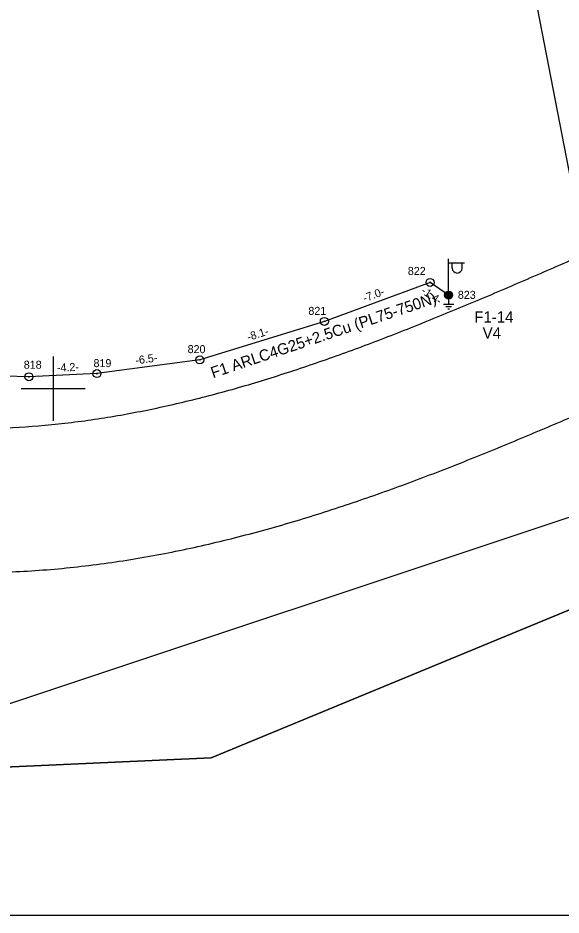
# Model space of a CAD drawing. Extents: x 528816 to 533196, y 6574767 to 6575847.
# Drawn here: x 531747.8 to 531781.7, y 6574767.1 to 6574823.2 of the extents above; entities that cross this region are included whole.
import ezdxf

# ---------------------------------------------------------------- set-up
doc = ezdxf.new("R2010")
doc.units = 0
for name, color, linetype in [('JOONSIDE', 7, 'Continuous'), ('KOORDPUNKT', 7, 'Continuous'), ('MOOTPIIR', 7, 'Continuous'), ('MPKAABEL', 7, 'Continuous'), ('PIIR', 7, 'Continuous'), ('POST', 7, 'Continuous'), ('TEE', 7, 'Continuous'), ('VORK', 7, 'Continuous'), ('VORMISTUS', 7, 'Continuous')]:
    doc.layers.add(name, color=color, linetype=linetype)

msp = doc.modelspace()

# ---------------------------------------------------------------- linework, layer by layer
at = {"layer": 'KOORDPUNKT'}
for centre, radius in [((531773.556, 6574806.638), 0.25), ((531773.556, 6574806.638), 0.025), ((531773.556, 6574806.638), 0.0221), ((531773.556, 6574806.638), 0.0191), ((531773.556, 6574806.638), 0.0161), ((531773.556, 6574806.638), 0.0132), ((531773.556, 6574806.638), 0.0102), ((531773.556, 6574806.638), 0.00726), ((531773.556, 6574806.638), 0.0043), ((531774.713, 6574805.847), 0.25), ((531774.713, 6574805.847), 0.025), ((531774.713, 6574805.847), 0.0221), ((531774.713, 6574805.847), 0.0191), ((531774.713, 6574805.847), 0.0161), ((531774.713, 6574805.847), 0.0132), ((531774.713, 6574805.847), 0.0102), ((531774.713, 6574805.847), 0.00726), ((531774.713, 6574805.847), 0.0043), ((531766.948, 6574804.202), 0.25), ((531766.948, 6574804.202), 0.025), ((531766.948, 6574804.202), 0.0221), ((531766.948, 6574804.202), 0.0191), ((531766.948, 6574804.202), 0.0161), ((531766.948, 6574804.202), 0.0132), ((531766.948, 6574804.202), 0.0102), ((531766.948, 6574804.202), 0.00726), ((531766.948, 6574804.202), 0.0043), ((531759.166, 6574801.797), 0.25), ((531759.166, 6574801.797), 0.025), ((531759.166, 6574801.797), 0.0221), ((531759.166, 6574801.797), 0.0191), ((531759.166, 6574801.797), 0.0161), ((531759.166, 6574801.797), 0.0132), ((531759.166, 6574801.797), 0.0102), ((531759.166, 6574801.797), 0.00726), ((531759.166, 6574801.797), 0.0043), ((531748.492, 6574800.739), 0.25), ((531752.737, 6574800.938), 0.25), ((531752.737, 6574800.938), 0.025), ((531752.737, 6574800.938), 0.0221), ((531752.737, 6574800.938), 0.0191), ((531752.737, 6574800.938), 0.0161), ((531752.737, 6574800.938), 0.0132), ((531752.737, 6574800.938), 0.0102), ((531752.737, 6574800.938), 0.00726), ((531752.737, 6574800.938), 0.0043), ((531748.492, 6574800.739), 0.025), ((531748.492, 6574800.739), 0.0221), ((531748.492, 6574800.739), 0.0191), ((531748.492, 6574800.739), 0.0161), ((531748.492, 6574800.739), 0.0132), ((531748.492, 6574800.739), 0.0102), ((531748.492, 6574800.739), 0.00726), ((531748.492, 6574800.739), 0.0043)]:
    msp.add_circle(centre, radius, dxfattribs=at)
at = {"layer": 'MOOTPIIR'}
msp.add_lwpolyline([(532326.975, 6575157.507), (532011.424, 6575047.308), (531974.249, 6575056.159), (531949.023, 6575045.98), (531934.418, 6575025.179), (531948.58, 6574987.561), (531930.435, 6574980.038), (531915.387, 6575014.558), (531872.016, 6575000.396), (531879.539, 6574971.629), (531794.124, 6574938.436), (531760.931, 6574923.389), (531786.158, 6574793.274), (531744.999, 6574779.555), (531692.776, 6574778.227), (531621.08, 6574852.578), (531554.695, 6574876.477), (531465.739, 6574886.656), (531460.428, 6574919.848), (531387.405, 6574932.24), (531177.628, 6574990.659), (531134.699, 6574992.429), (531095.311, 6575014.115), (530588.571, 6575165.473)], dxfattribs=at)
at = {"layer": 'MPKAABEL'}
for points in [[(531774.713, 6574805.847), (531773.556, 6574806.638), (531766.948, 6574804.202), (531759.166, 6574801.797), (531752.737, 6574800.938), (531748.492, 6574800.739), (531745.505, 6574800.828), (531744.419, 6574799.787), (531743.855, 6574798.405)], [(531774.713, 6574805.847), (531773.556, 6574806.638), (531766.948, 6574804.202), (531759.166, 6574801.797), (531752.737, 6574800.938), (531748.492, 6574800.739), (531745.505, 6574800.828), (531744.419, 6574799.787), (531743.855, 6574798.405)], [(531774.713, 6574805.597), (531774.713, 6574805.258)], [(531775.031, 6574805.258), (531774.396, 6574805.258)], [(531774.897, 6574805.108), (531774.53, 6574805.108)], [(531774.764, 6574804.958), (531774.664, 6574804.958)]]:
    msp.add_lwpolyline(points, dxfattribs=at)
at = {"layer": 'PIIR'}
msp.add_lwpolyline([(531625.06, 6574849.97), (531553.93, 6574874.91), (531734.17, 6574904.2), (531775.01, 6574855.02), (531797.95, 6574827.35), (531815.85, 6574805.79), (531819.42, 6574801.52), (531759.88, 6574776.94), (531664.4, 6574772.63), (531656.62, 6574782.88), (531667.83, 6574806.64)], close=True, dxfattribs=at)
msp.add_lwpolyline([(531625.06, 6574849.97), (531553.93, 6574874.91), (531734.17, 6574904.2), (531775.01, 6574855.02), (531797.95, 6574827.35), (531815.85, 6574805.79), (531819.42, 6574801.52), (531759.88, 6574776.94), (531664.4, 6574772.63), (531656.62, 6574782.88), (531667.83, 6574806.64)], close=True, dxfattribs=at)
msp.add_lwpolyline([(531512.712, 6574767.124), (531433.13, 6574879.76), (531553.93, 6574874.91), (531625.06, 6574849.97), (531667.83, 6574806.64), (531656.62, 6574782.88), (531664.4, 6574772.63), (531759.88, 6574776.94), (531819.42, 6574801.52), (531847.915, 6574767.124)], dxfattribs=at)
msp.add_lwpolyline([(531512.712, 6574767.124), (531433.13, 6574879.76), (531553.93, 6574874.91), (531625.06, 6574849.97), (531667.83, 6574806.64), (531656.62, 6574782.88), (531664.4, 6574772.63), (531759.88, 6574776.94), (531819.42, 6574801.52), (531847.915, 6574767.124)], dxfattribs=at)
at = {"layer": 'POST'}
for p, q in [((531774.713, 6574806.098), (531774.713, 6574808.098)), ((531774.713, 6574807.848), (531775.713, 6574807.848)), ((531774.94, 6574807.527), (531774.94, 6574807.848)), ((531775.553, 6574807.527), (531775.553, 6574807.848)), ((531774.713, 6574805.847), (531774.713, 6574805.847))]:
    msp.add_line(p, q, dxfattribs=at)
for radius in [0.25, 0.225, 0.2, 0.175, 0.15, 0.125, 0.1, 0.075, 0.05, 0.025]:
    msp.add_circle((531774.713, 6574805.847), radius, dxfattribs=at)
msp.add_arc((531775.247, 6574807.527), 0.306, 180, 0, dxfattribs=at)
at = {"layer": 'TEE'}
for centre, radius, start, end in [((531315.5, 6575882.481), 1171.5, 293.340126, 293.514129), ((531626.112, 6575162.636), 387.5, 292.81812, 293.34013), ((531686.92, 6575018.107), 230.7, 291.9481, 292.81812), ((531712.037, 6574955.778), 163.5, 290.73008, 291.9481), ((531725.252, 6574920.861), 126.167, 289.16405, 290.73008), ((531733.051, 6574898.42), 102.409, 287.25001, 289.16405), ((531737.929, 6574882.713), 85.962, 284.98797, 287.25001), ((531741.048, 6574871.061), 73.9, 282.37792, 284.98797), ((531743.025, 6574862.052), 64.676, 279.41987, 282.37792), ((531744.217, 6574854.869), 57.395, 276.11381, 279.41987), ((531626.112, 6575162.636), 396.5, 292.81812, 293.34013), ((531744.845, 6574849.007), 51.5, 272.4597, 276.1138), ((531686.92, 6575018.107), 239.7, 291.9481, 292.81812), ((531712.037, 6574955.778), 172.5, 290.73008, 291.9481), ((531725.252, 6574920.861), 135.167, 289.16405, 290.73008), ((531733.051, 6574898.42), 111.409, 287.25001, 289.16405), ((531737.929, 6574882.713), 94.962, 284.98797, 287.25001), ((531741.048, 6574871.061), 82.9, 282.37792, 284.98797), ((531743.025, 6574862.052), 73.676, 279.41987, 282.37792), ((531744.217, 6574854.869), 66.395, 276.11381, 279.41987), ((531744.845, 6574849.007), 60.5, 272.45974, 276.11381)]:
    msp.add_arc(centre, radius, start, end, dxfattribs=at)
at = {"layer": 'VORK'}
for p, q in [((531750, 6574802), (531750, 6574798)), ((531748, 6574800), (531752, 6574800))]:
    msp.add_line(p, q, dxfattribs=at)
at = {"layer": 'VORMISTUS'}
msp.add_lwpolyline([(533195.3, 6575269.787), (530714.07, 6575269.787), (530714.07, 6574767.124), (533195.3, 6574767.124)], close=True, dxfattribs=at)

# ---------------------------------------------------------------- texts
at = {"layer": 'JOONSIDE'}
for s, rotation, p in [('-7.0-', 20.2361, (531769.462, 6574805.395)), ('-1.4-', 325.6694, (531772.947, 6574806.001)), ('-8.1-', 17.1736, (531762.202, 6574802.975)), ('-6.5-', 7.6104, (531755.175, 6574801.516)), ('-4.2-', 2.684, (531750.25, 6574801.052))]:
    msp.add_text(s, height=0.5, rotation=rotation, dxfattribs=at).set_placement(p)
at = {"layer": 'KOORDPUNKT'}
for s, p in [('822', (531772.165, 6574807.102)), ('823', (531775.29, 6574805.609)), ('821', (531765.951, 6574804.609)), ('820', (531758.407, 6574802.218)), ('818', (531748.169, 6574801.245)), ('819', (531752.526, 6574801.345))]:
    msp.add_text(s, height=0.5, dxfattribs=at).set_placement(p)
at = {"layer": 'MPKAABEL'}
msp.add_text('F1 ARLC4G25+2.5Cu (PL75-750N)', height=0.7, rotation=18.5937, dxfattribs=at).set_placement((531759.992, 6574800.648))
at = {"layer": 'POST'}
for s, p in [('F1-14', (531776.316, 6574804.125)), ('V4', (531776.841, 6574803.125))]:
    msp.add_text(s, height=0.7, dxfattribs=at).set_placement(p)

doc.saveas('drawing.dxf')
